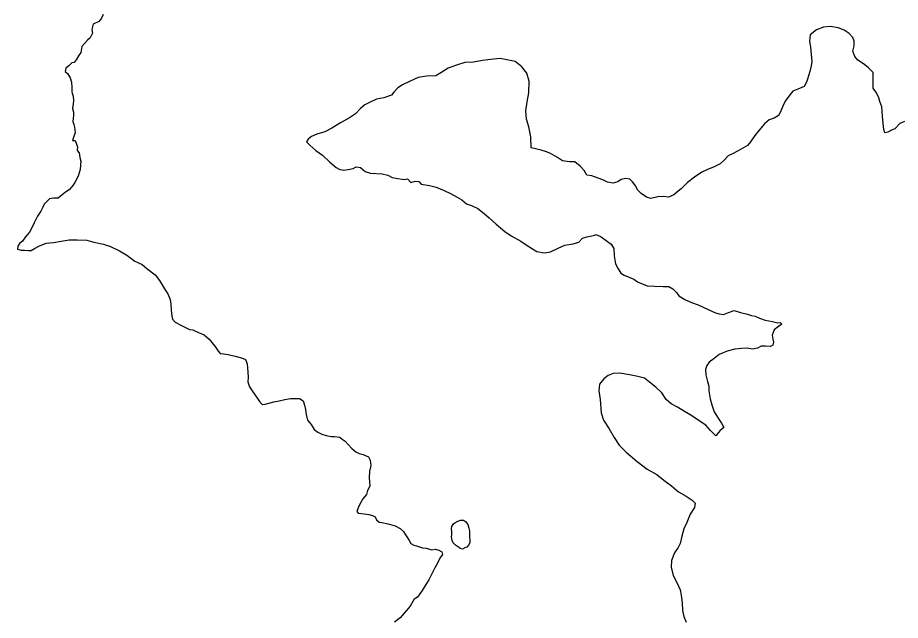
# Model space of a CAD drawing. Extents: x -939622 to -934245, y 1383184 to 1385301.
# Drawn here: x -935566.64 to -935555.76, y 1384283.41 to 1384290.84 of the extents above; entities that cross this region are included whole.
import ezdxf

# ---------------------------------------------------------------- set-up
doc = ezdxf.new("R2010")
doc.units = 0
doc.layers.add('9', color=7, linetype='Continuous')

msp = doc.modelspace()

# ---------------------------------------------------------------- linework, layer by layer
at = {"layer": '9'}
for points in [[(-935565.589, 1384290.88), (-935565.615, 1384290.826), (-935565.642, 1384290.795), (-935565.71, 1384290.759), (-935565.728, 1384290.696), (-935565.719, 1384290.648), (-935565.748, 1384290.593), (-935565.781, 1384290.563), (-935565.852, 1384290.487), (-935565.855, 1384290.46), (-935565.863, 1384290.412), (-935565.893, 1384290.37), (-935565.922, 1384290.322), (-935565.946, 1384290.289), (-935565.976, 1384290.285), (-935566.012, 1384290.246), (-935566.05, 1384290.219), (-935566.059, 1384290.177), (-935566.029, 1384290.153), (-935565.996, 1384290.099), (-935565.98, 1384290.045), (-935565.974, 1384289.982), (-935565.973, 1384289.928), (-935565.97, 1384289.91), (-935565.958, 1384289.874), (-935565.954, 1384289.82), (-935565.96, 1384289.778), (-935565.966, 1384289.721), (-935565.953, 1384289.676), (-935565.953, 1384289.64), (-935565.959, 1384289.598), (-935565.961, 1384289.559), (-935565.952, 1384289.523), (-935565.943, 1384289.493), (-935565.933, 1384289.427), (-935565.965, 1384289.325), (-935565.935, 1384289.328)], [(-935556.09, 1384289.971), (-935556.092, 1384290.166), (-935556.155, 1384290.228), (-935556.212, 1384290.27), (-935556.282, 1384290.317), (-935556.318, 1384290.362), (-935556.342, 1384290.428), (-935556.328, 1384290.494), (-935556.328, 1384290.551), (-935556.341, 1384290.596), (-935556.386, 1384290.647), (-935556.449, 1384290.688), (-935556.524, 1384290.715), (-935556.617, 1384290.732), (-935556.704, 1384290.722), (-935556.791, 1384290.691), (-935556.868, 1384290.628), (-935556.879, 1384290.547), (-935556.864, 1384290.481), (-935556.857, 1384290.388), (-935556.847, 1384290.301), (-935556.856, 1384290.247), (-935556.873, 1384290.178), (-935556.888, 1384290.123), (-935556.902, 1384290.081), (-935556.914, 1384290.045), (-935556.941, 1384289.994), (-935557, 1384289.966), (-935557.081, 1384289.933), (-935557.131, 1384289.875), (-935557.176, 1384289.812), (-935557.205, 1384289.749), (-935557.234, 1384289.682), (-935557.258, 1384289.634), (-935557.315, 1384289.601), (-935557.374, 1384289.582), (-935557.434, 1384289.534), (-935557.496, 1384289.452), (-935557.552, 1384289.389), (-935557.606, 1384289.31), (-935557.641, 1384289.265), (-935557.73, 1384289.216), (-935557.82, 1384289.167), (-935557.88, 1384289.137), (-935557.93, 1384289.083), (-935557.977, 1384289.04), (-935558.055, 1384289.001), (-935558.142, 1384288.967), (-935558.207, 1384288.936), (-935558.296, 1384288.876), (-935558.38, 1384288.809), (-935558.46, 1384288.73), (-935558.496, 1384288.703), (-935558.549, 1384288.657), (-935558.618, 1384288.63), (-935558.678, 1384288.638), (-935558.749, 1384288.632), (-935558.836, 1384288.61), (-935558.887, 1384288.628), (-935558.953, 1384288.675), (-935558.999, 1384288.717), (-935559.02, 1384288.765), (-935559.059, 1384288.818), (-935559.095, 1384288.848), (-935559.146, 1384288.857), (-935559.2, 1384288.844), (-935559.239, 1384288.817), (-935559.299, 1384288.802), (-935559.37, 1384288.813), (-935559.425, 1384288.84), (-935559.485, 1384288.863), (-935559.56, 1384288.893), (-935559.623, 1384288.898), (-935559.656, 1384288.955), (-935559.707, 1384289.011), (-935559.771, 1384289.062), (-935559.836, 1384289.064), (-935559.923, 1384289.076), (-935559.986, 1384289.117), (-935560.071, 1384289.168), (-935560.122, 1384289.185), (-935560.185, 1384289.206), (-935560.311, 1384289.235), (-935560.315, 1384289.37), (-935560.34, 1384289.496), (-935560.367, 1384289.589), (-935560.374, 1384289.691), (-935560.36, 1384289.805), (-935560.337, 1384289.916), (-935560.335, 1384290.057), (-935560.363, 1384290.156), (-935560.423, 1384290.236), (-935560.508, 1384290.302), (-935560.694, 1384290.339), (-935560.813, 1384290.326), (-935560.912, 1384290.311), (-935561.023, 1384290.292), (-935561.13, 1384290.288), (-935561.232, 1384290.254), (-935561.333, 1384290.217), (-935561.423, 1384290.159)], [(-935561.423, 1384290.159), (-935561.485, 1384290.123), (-935561.599, 1384290.119), (-935561.703, 1384290.103), (-935561.802, 1384290.06), (-935561.897, 1384290.012), (-935561.954, 1384289.975), (-935562.004, 1384289.924), (-935562.034, 1384289.884), (-935562.129, 1384289.851), (-935562.216, 1384289.835), (-935562.297, 1384289.801), (-935562.362, 1384289.768), (-935562.413, 1384289.722), (-935562.475, 1384289.656), (-935562.55, 1384289.607), (-935562.663, 1384289.543), (-935562.77, 1384289.479), (-935562.856, 1384289.434), (-935562.955, 1384289.403), (-935563.021, 1384289.375), (-935563.059, 1384289.345), (-935563.08, 1384289.309), (-935563.041, 1384289.27), (-935562.965, 1384289.202), (-935562.884, 1384289.145), (-935562.797, 1384289.062), (-935562.715, 1384288.994), (-935562.676, 1384288.973), (-935562.625, 1384288.961), (-935562.568, 1384288.971), (-935562.506, 1384288.983), (-935562.467, 1384289.002), (-935562.416, 1384288.993), (-935562.359, 1384288.945), (-935562.293, 1384288.922), (-935562.242, 1384288.919)], [(-935555.704, 1384289.562), (-935555.764, 1384289.535), (-935555.826, 1384289.471), (-935555.874, 1384289.45), (-935555.912, 1384289.429), (-935555.948, 1384289.422), (-935555.961, 1384289.464), (-935555.967, 1384289.536), (-935555.977, 1384289.626), (-935555.984, 1384289.74), (-935556.008, 1384289.806), (-935556.021, 1384289.851), (-935556.051, 1384289.914), (-935556.09, 1384289.971)], [(-935565.935, 1384289.328), (-935565.905, 1384289.247), (-935565.908, 1384289.205), (-935565.883, 1384289.173), (-935565.877, 1384289.116), (-935565.865, 1384289.071), (-935565.862, 1384289.074), (-935565.87, 1384288.969), (-935565.896, 1384288.887), (-935565.937, 1384288.809), (-935565.961, 1384288.77), (-935566.005, 1384288.724), (-935566.056, 1384288.685), (-935566.095, 1384288.658), (-935566.145, 1384288.615), (-935566.202, 1384288.615), (-935566.25, 1384288.608)], [(-935562.293, 1384288.922), (-935562.149, 1384288.914), (-935562.077, 1384288.9), (-935562.026, 1384288.87), (-935561.981, 1384288.861), (-935561.876, 1384288.847), (-935561.837, 1384288.853), (-935561.792, 1384288.809), (-935561.741, 1384288.824), (-935561.696, 1384288.822), (-935561.666, 1384288.789), (-935561.564, 1384288.772), (-935561.483, 1384288.751), (-935561.384, 1384288.71), (-935561.306, 1384288.675), (-935561.222, 1384288.627), (-935561.165, 1384288.595), (-935561.107, 1384288.547), (-935561.047, 1384288.524), (-935560.969, 1384288.488), (-935560.888, 1384288.426), (-935560.828, 1384288.375), (-935560.74, 1384288.295), (-935560.635, 1384288.206), (-935560.556, 1384288.152), (-935560.436, 1384288.084), (-935560.373, 1384288.04), (-935560.295, 1384287.992), (-935560.241, 1384287.957), (-935560.145, 1384287.942), (-935560.073, 1384287.955), (-935559.978, 1384288.001), (-935559.894, 1384288.037), (-935559.792, 1384288.053), (-935559.721, 1384288.072), (-935559.676, 1384288.123), (-935559.622, 1384288.139), (-935559.542, 1384288.154), (-935559.509, 1384288.167), (-935559.446, 1384288.137), (-935559.368, 1384288.081), (-935559.325, 1384288.048), (-935559.292, 1384287.994), (-935559.285, 1384287.904), (-935559.27, 1384287.808), (-935559.236, 1384287.745), (-935559.206, 1384287.689), (-935559.164, 1384287.665), (-935559.095, 1384287.639), (-935559.044, 1384287.618), (-935558.998, 1384287.585), (-935558.881, 1384287.535), (-935558.788, 1384287.53), (-935558.681, 1384287.528), (-935558.612, 1384287.525), (-935558.564, 1384287.499), (-935558.516, 1384287.454), (-935558.488, 1384287.412), (-935558.416, 1384287.368), (-935558.332, 1384287.329), (-935558.251, 1384287.3), (-935558.128, 1384287.241), (-935558.035, 1384287.2), (-935557.99, 1384287.191), (-935557.939, 1384287.182), (-935557.876, 1384287.204), (-935557.807, 1384287.229), (-935557.729, 1384287.205), (-935557.642, 1384287.185), (-935557.594, 1384287.17), (-935557.546, 1384287.159), (-935557.492, 1384287.135), (-935557.423, 1384287.112), (-935557.333, 1384287.094), (-935557.267, 1384287.08), (-935557.237, 1384287.083), (-935557.219, 1384287.062), (-935557.261, 1384287.032), (-935557.312, 1384286.992), (-935557.338, 1384286.926), (-935557.329, 1384286.878), (-935557.322, 1384286.839), (-935557.331, 1384286.803), (-935557.358, 1384286.788), (-935557.418, 1384286.793), (-935557.475, 1384286.79), (-935557.519, 1384286.766), (-935557.576, 1384286.756), (-935557.651, 1384286.765), (-935557.714, 1384286.764), (-935557.798, 1384286.754), (-935557.893, 1384286.73), (-935557.992, 1384286.69), (-935558.054, 1384286.638), (-935558.114, 1384286.593), (-935558.143, 1384286.551), (-935558.161, 1384286.502), (-935558.154, 1384286.436), (-935558.136, 1384286.355), (-935558.117, 1384286.296), (-935558.12, 1384286.239)], [(-935566.25, 1384288.608), (-935566.315, 1384288.542), (-935566.333, 1384288.503), (-935566.359, 1384288.454), (-935566.398, 1384288.394), (-935566.439, 1384288.313), (-935566.463, 1384288.258), (-935566.498, 1384288.198), (-935566.545, 1384288.138), (-935566.584, 1384288.086), (-935566.617, 1384288.059), (-935566.64, 1384288.023), (-935566.643, 1384287.987), (-935566.598, 1384287.975), (-935566.559, 1384287.976), (-935566.508, 1384287.97), (-935566.475, 1384287.97), (-935566.437, 1384287.997), (-935566.38, 1384288.025), (-935566.29, 1384288.059), (-935566.201, 1384288.071), (-935566.108, 1384288.084), (-935566.009, 1384288.103), (-935565.905, 1384288.101), (-935565.788, 1384288.096), (-935565.704, 1384288.075), (-935565.584, 1384288.049), (-935565.5, 1384288.02), (-935565.386, 1384287.967), (-935565.296, 1384287.913), (-935565.196, 1384287.839), (-935565.109, 1384287.798), (-935565.049, 1384287.747), (-935564.949, 1384287.67), (-935564.892, 1384287.599), (-935564.834, 1384287.497), (-935564.789, 1384287.437), (-935564.764, 1384287.365), (-935564.752, 1384287.308), (-935564.748, 1384287.233), (-935564.742, 1384287.161), (-935564.732, 1384287.123), (-935564.699, 1384287.087), (-935564.624, 1384287.045), (-935564.525, 1384286.995), (-935564.483, 1384286.992), (-935564.411, 1384286.96), (-935564.342, 1384286.931), (-935564.282, 1384286.877), (-935564.23, 1384286.817), (-935564.2, 1384286.773), (-935564.17, 1384286.728), (-935564.145, 1384286.701), (-935564.104, 1384286.695), (-935564.047, 1384286.687), (-935563.96, 1384286.669), (-935563.882, 1384286.649), (-935563.831, 1384286.625), (-935563.812, 1384286.572), (-935563.809, 1384286.524), (-935563.805, 1384286.47), (-935563.802, 1384286.41), (-935563.804, 1384286.352), (-935563.783, 1384286.29), (-935563.75, 1384286.239), (-935563.713, 1384286.185), (-935563.683, 1384286.146), (-935563.659, 1384286.108), (-935563.629, 1384286.072), (-935563.59, 1384286.075), (-935563.527, 1384286.094), (-935563.482, 1384286.103), (-935563.419, 1384286.115), (-935563.348, 1384286.134), (-935563.279, 1384286.144), (-935563.222, 1384286.147), (-935563.168, 1384286.144), (-935563.123, 1384286.118), (-935563.105, 1384286.064), (-935563.095, 1384286.01), (-935563.083, 1384285.947), (-935563.067, 1384285.878), (-935563.025, 1384285.824), (-935562.986, 1384285.765), (-935562.94, 1384285.729), (-935562.892, 1384285.705), (-935562.838, 1384285.688), (-935562.775, 1384285.676), (-935562.736, 1384285.677), (-935562.671, 1384285.668), (-935562.64, 1384285.644), (-935562.604, 1384285.618), (-935562.565, 1384285.579), (-935562.523, 1384285.531), (-935562.472, 1384285.49), (-935562.43, 1384285.469), (-935562.381, 1384285.454), (-935562.315, 1384285.425), (-935562.297, 1384285.386), (-935562.288, 1384285.32), (-935562.302, 1384285.248)], [(-935558.12, 1384286.239), (-935558.101, 1384286.14), (-935558.082, 1384286.068), (-935558.055, 1384285.981), (-935558.003, 1384285.903), (-935557.961, 1384285.841), (-935557.933, 1384285.79), (-935557.984, 1384285.747), (-935558.034, 1384285.684), (-935558.098, 1384285.752), (-935558.155, 1384285.818), (-935558.239, 1384285.871), (-935558.339, 1384285.94), (-935558.42, 1384285.984), (-935558.504, 1384286.037), (-935558.582, 1384286.079), (-935558.646, 1384286.135), (-935558.697, 1384286.216), (-935558.773, 1384286.287), (-935558.83, 1384286.332), (-935558.911, 1384286.397), (-935558.995, 1384286.418), (-935559.097, 1384286.438), (-935559.217, 1384286.458), (-935559.298, 1384286.454), (-935559.36, 1384286.43), (-935559.414, 1384286.387), (-935559.467, 1384286.321), (-935559.476, 1384286.24), (-935559.457, 1384286.135), (-935559.446, 1384285.97), (-935559.416, 1384285.877), (-935559.346, 1384285.773), (-935559.288, 1384285.665), (-935559.225, 1384285.572), (-935559.137, 1384285.483), (-935559.002, 1384285.367), (-935558.881, 1384285.275), (-935558.761, 1384285.21), (-935558.674, 1384285.139), (-935558.58, 1384285.067), (-935558.493, 1384284.996), (-935558.397, 1384284.943), (-935558.324, 1384284.892), (-935558.288, 1384284.856), (-935558.297, 1384284.802), (-935558.35, 1384284.721), (-935558.391, 1384284.616), (-935558.429, 1384284.537), (-935558.45, 1384284.45), (-935558.473, 1384284.36), (-935558.496, 1384284.309), (-935558.544, 1384284.245), (-935558.579, 1384284.149), (-935558.584, 1384284.065), (-935558.559, 1384283.963), (-935558.508, 1384283.87), (-935558.471, 1384283.786), (-935558.462, 1384283.72), (-935558.449, 1384283.625), (-935558.445, 1384283.532), (-935558.427, 1384283.457), (-935558.399, 1384283.388)], [(-935562.302, 1384285.248), (-935562.307, 1384285.173), (-935562.304, 1384285.119), (-935562.301, 1384285.065), (-935562.33, 1384285.013), (-935562.342, 1384284.962), (-935562.386, 1384284.908), (-935562.422, 1384284.845), (-935562.445, 1384284.799), (-935562.46, 1384284.754), (-935562.442, 1384284.73), (-935562.37, 1384284.725), (-935562.31, 1384284.716), (-935562.265, 1384284.705), (-935562.235, 1384284.687), (-935562.219, 1384284.648), (-935562.186, 1384284.621), (-935562.153, 1384284.619), (-935562.075, 1384284.601), (-935561.988, 1384284.575), (-935561.925, 1384284.542), (-935561.883, 1384284.507), (-935561.859, 1384284.465), (-935561.834, 1384284.426), (-935561.813, 1384284.393), (-935561.792, 1384284.36), (-935561.759, 1384284.337), (-935561.723, 1384284.328), (-935561.651, 1384284.304), (-935561.606, 1384284.302), (-935561.537, 1384284.281), (-935561.489, 1384284.288), (-935561.45, 1384284.276), (-935561.411, 1384284.255), (-935561.405, 1384284.222), (-935561.437, 1384284.177), (-935561.464, 1384284.114), (-935561.499, 1384284.057), (-935561.535, 1384283.984), (-935561.573, 1384283.909), (-935561.611, 1384283.852), (-935561.653, 1384283.779), (-935561.712, 1384283.695), (-935561.751, 1384283.67), (-935561.801, 1384283.586), (-935561.875, 1384283.501), (-935561.925, 1384283.441), (-935561.994, 1384283.389)], [(-935561.181, 1384284.644), (-935561.145, 1384284.645), (-935561.118, 1384284.63), (-935561.091, 1384284.594), (-935561.078, 1384284.546), (-935561.069, 1384284.513), (-935561.069, 1384284.474), (-935561.071, 1384284.438), (-935561.065, 1384284.402), (-935561.068, 1384284.366), (-935561.083, 1384284.339), (-935561.103, 1384284.312), (-935561.127, 1384284.306), (-935561.157, 1384284.287), (-935561.184, 1384284.296), (-935561.208, 1384284.314), (-935561.244, 1384284.338), (-935561.271, 1384284.365), (-935561.284, 1384284.394), (-935561.293, 1384284.439), (-935561.29, 1384284.466), (-935561.29, 1384284.496), (-935561.294, 1384284.541), (-935561.288, 1384284.569), (-935561.267, 1384284.599), (-935561.252, 1384284.614), (-935561.214, 1384284.632)], [(-935561.214, 1384284.632), (-935561.181, 1384284.644)]]:
    msp.add_lwpolyline(points, dxfattribs=at)

doc.saveas('drawing.dxf')
